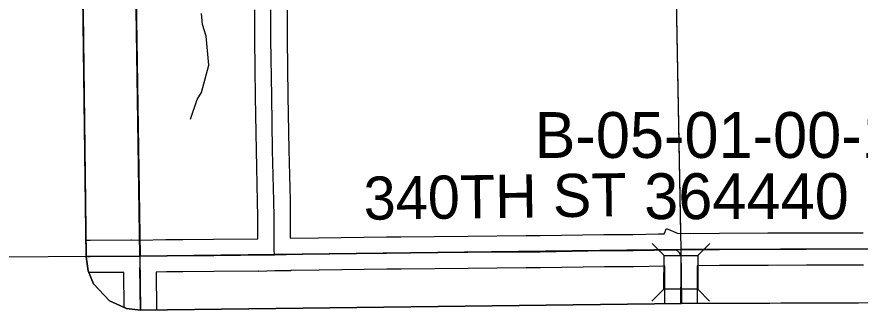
# Model space of a CAD drawing. Extents: x 23.6 to 68.7, y -63 to -29.
# Drawn here: x 32.629 to 34.193, y -57.856 to -57.311 of the extents above; entities that cross this region are included whole.
import ezdxf

# ---------------------------------------------------------------- set-up
doc = ezdxf.new("R2010")
doc.units = 0
for name, color, linetype in [('tdCoClipBndry', 7, 'Continuous'), ('tdCoCoBndry', 7, 'Continuous'), ('tdCoCoBndryPart', 7, 'Continuous'), ('tdCoHydroRiver', 7, 'Continuous'), ('tdCoSecRdTxt', 7, 'Continuous'), ('tdCoSecRteBand', 7, 'Continuous'), ('tdCoSecRteCL', 7, 'Continuous'), ('tdCoSectLine', 7, 'Continuous'), ('tdCoSectLinePart', 7, 'Continuous'), ('tdCoStrucSec', 7, 'Continuous'), ('tdCoStrucSecCoName', 7, 'Continuous'), ('tdCoStrucSecFHWANum', 7, 'Continuous'), ('tdCoSurfGravel', 7, 'Continuous'), ('tdCoTwpBndryShd', 7, 'Continuous')]:
    doc.layers.add(name, color=color, linetype=linetype)

msp = doc.modelspace()

# ---------------------------------------------------------------- linework, layer by layer
at = {"layer": 'tdCoClipBndry'}
msp.add_lwpolyline([(56.8227, -57.553), (51.8233, -57.6334), (46.8056, -57.7041), (45.8081, -57.7131), (44.8328, -57.735), (43.8446, -57.7356), (42.8125, -57.7502), (36.856, -57.8104), (34.8462, -57.8398), (33.8615, -57.8433), (32.8589, -57.8556), (32.833, -57.8525), (32.8013, -57.8383), (32.7717, -57.8067), (32.7614, -57.7827), (32.7577, -57.7569), (32.6839, -51.7283), (32.6474, -49.7276), (32.6233, -45.7459), (32.6113, -44.7492), (32.588, -43.7493), (32.587, -43.0064), (32.5923, -42.7484), (32.5183, -35.7733)], dxfattribs=at)
at = {"layer": 'tdCoCoBndry'}
for p, q in [((32.858, -57.7557), (32.843, -56.756)), ((32.843, -56.756), (32.858, -57.7557)), ((33.861, -57.7434), (32.858, -57.7557)), ((32.858, -57.7557), (33.861, -57.7434)), ((34.8462, -57.7399), (33.861, -57.7434)), ((33.861, -57.7434), (34.8462, -57.7399)), ((32.858, -57.7557), (32.7577, -57.7564)), ((32.7577, -57.7564), (32.858, -57.7557))]:
    msp.add_line(p, q, dxfattribs=at)
for points in [[(32.6718, -40.7503), (32.6807, -41.745), (32.6923, -42.7489), (32.6875, -42.9908), (32.687, -43.0063), (32.6879, -43.7492), (32.7112, -44.7475), (32.7232, -45.7449), (32.73, -46.7351), (32.7344, -47.7196), (32.7414, -48.7221), (32.7473, -49.7257), (32.7682, -50.7257), (32.7838, -51.7268), (32.7945, -52.7546), (32.8063, -53.7572), (32.8202, -54.758), (32.8346, -55.7561), (32.8426, -56.756), (32.8576, -57.7557)], [(36.8552, -57.7104), (35.8554, -57.7251), (34.8462, -57.7399), (33.861, -57.7434), (32.858, -57.7557), (32.843, -56.756), (32.8349, -55.7561), (32.8205, -54.758), (32.8066, -53.7572), (32.7948, -52.7546), (32.7842, -51.7268), (32.7685, -50.7257), (32.7477, -49.7257), (32.7417, -48.7221), (32.7347, -47.7196), (32.7303, -46.7351), (32.7236, -45.745), (32.7116, -44.7475), (32.6883, -43.7492), (32.6873, -43.0063), (32.6879, -42.9908), (32.6927, -42.7489), (32.6811, -41.7451), (32.6722, -40.7503)], [(32.6474, -49.7276), (32.6839, -51.7283), (32.7577, -57.7564), (32.858, -57.7557), (32.843, -56.756), (32.8349, -55.7561), (32.8205, -54.758), (32.8066, -53.7572), (32.7948, -52.7546), (32.7842, -51.7268), (32.7685, -50.7257)], [(36.8552, -57.7104), (35.8554, -57.7251), (34.8462, -57.7399), (33.861, -57.7434), (32.858, -57.7557), (32.7577, -57.7564), (32.7577, -57.7569), (32.7614, -57.7827), (32.7717, -57.8067), (32.8013, -57.8383), (32.833, -57.8525), (32.8589, -57.8556), (33.8615, -57.8433), (34.8462, -57.8398), (36.856, -57.8104)], [(32.8576, -57.7557), (33.8607, -57.7434), (34.8459, -57.7399), (35.8551, -57.7251), (36.8548, -57.7104)]]:
    msp.add_lwpolyline(points, dxfattribs=at)
at = {"layer": 'tdCoCoBndryPart'}
for points in [[(32.8389, -56.2855), (32.8426, -56.756), (32.8572, -57.7255)], [(32.8576, -57.7557), (32.0077, -57.7618)]]:
    msp.add_lwpolyline(points, dxfattribs=at)
at = {"layer": 'tdCoHydroRiver'}
msp.add_lwpolyline([(32.9515, -57.501), (32.9638, -57.4646), (32.9716, -57.4519), (32.9854, -57.4012), (32.9802, -57.3476), (32.9737, -57.3256), (32.972, -57.3051)], dxfattribs=at)
at = {"layer": 'tdCoSecRteBand'}
for points in [[(32.7573, -57.7261), (32.7648, -57.726), (32.765, -57.7259), (32.7652, -57.7259), (32.841, -57.7254), (32.8414, -57.7254), (32.8418, -57.7254), (32.8579, -57.7257), (32.9059, -57.7247), (32.906, -57.7247), (32.9061, -57.7247), (32.9369, -57.7243), (32.9371, -57.7243), (32.9373, -57.7243), (32.9943, -57.7242), (33.0764, -57.7232), (33.0763, -57.6824), (33.0759, -57.6532), (33.0737, -57.5594), (33.0737, -57.5593), (33.0737, -57.5592), (33.072, -57.4598), (33.072, -57.4597), (33.072, -57.4597), (33.0706, -57.3535), (33.0706, -57.3533), (33.0706, -57.3531), (33.0706, -57.2987)], [(33.1306, -57.2993), (33.1306, -57.3529), (33.132, -57.4588), (33.1337, -57.5581), (33.1359, -57.6519), (33.1359, -57.6521), (33.1359, -57.6522), (33.1363, -57.6818), (33.1363, -57.6819), (33.1363, -57.6821), (33.1364, -57.7223)], [(33.1364, -57.7223), (33.1888, -57.7212), (33.1889, -57.7212), (33.189, -57.7212), (33.3148, -57.7198), (33.3148, -57.7198), (33.3149, -57.7198), (33.3415, -57.7196), (33.4655, -57.7182), (33.4655, -57.7182), (33.4656, -57.7182), (33.5735, -57.7172), (33.5737, -57.7172), (33.574, -57.7172), (33.5996, -57.7174), (33.718, -57.7152), (33.7182, -57.7152), (33.7184, -57.7152), (33.7717, -57.715), (33.8189, -57.7141), (33.8297, -57.7139), (33.834, -57.704), (33.8555, -57.7133), (33.8789, -57.7129), (33.8789, -57.7132), (33.932, -57.7129), (33.932, -57.7129), (33.9321, -57.7129), (34.022, -57.7125), (34.0221, -57.7125), (34.0221, -57.7125), (34.0931, -57.7123), (34.1987, -57.7119)], [(32.8285, -57.8505), (32.8277, -57.7855), (32.7659, -57.7859), (32.7628, -57.786)], [(33.8308, -57.8437), (33.8308, -57.8329), (33.8309, -57.792), (33.831, -57.7738), (33.7726, -57.775), (33.7724, -57.775), (33.7721, -57.775), (33.7189, -57.7752), (33.6003, -57.7774), (33.6, -57.7774), (33.5996, -57.7774), (33.5738, -57.7772), (33.4661, -57.7782), (33.3421, -57.7796), (33.342, -57.7796), (33.342, -57.7796), (33.3154, -57.7798), (33.1899, -57.7812), (33.1373, -57.7823), (33.1373, -57.7824), (33.1076, -57.7828), (33.0779, -57.7838), (33.0779, -57.7832), (33.0773, -57.7832), (33.0773, -57.7832), (32.9949, -57.7842), (32.9948, -57.7842), (32.9946, -57.7842), (32.9375, -57.7843), (32.907, -57.7847), (32.8877, -57.7851), (32.8885, -57.8553)], [(34.1991, -57.7719), (34.0933, -57.7723), (34.0933, -57.7723), (34.0933, -57.7723), (34.0223, -57.7725), (33.9324, -57.7729), (33.891, -57.7732), (33.8909, -57.7921), (33.8908, -57.8331), (33.8908, -57.8432)]]:
    msp.add_lwpolyline(points, dxfattribs=at)
at = {"layer": 'tdCoSecRteCL'}
for points in [[(33.1069, -57.7528), (33.1065, -57.7429), (33.1063, -57.6822), (33.1059, -57.6526), (33.1037, -57.5587), (33.102, -57.4593), (33.1006, -57.3531), (33.1006, -57.2987)], [(32.858, -57.7557), (32.9065, -57.7547), (32.9373, -57.7543), (32.9946, -57.7542), (33.0937, -57.753), (33.1069, -57.7528)], [(33.1069, -57.7528), (33.129, -57.7525), (33.1894, -57.7512), (33.3151, -57.7498), (33.3417, -57.7496), (33.4658, -57.7482), (33.5737, -57.7472), (33.5998, -57.7474), (33.7186, -57.7452), (33.772, -57.745), (33.8495, -57.7435)], [(33.8495, -57.7435), (33.8507, -57.7434), (33.8665, -57.7433), (33.9322, -57.7429), (34.0222, -57.7425), (34.0932, -57.7423), (34.1989, -57.7419)], [(33.8608, -57.8433), (33.8608, -57.833), (33.8609, -57.792), (33.861, -57.7617), (33.861, -57.7563), (33.86, -57.7526), (33.8583, -57.7494), (33.8568, -57.748), (33.8541, -57.7455), (33.8495, -57.7435)], [(32.7577, -57.7561), (32.7655, -57.7559), (32.8412, -57.7554), (32.858, -57.7557)], [(32.8585, -57.8556), (32.8576, -57.7773), (32.858, -57.7744), (32.858, -57.7557)]]:
    msp.add_lwpolyline(points, dxfattribs=at)
at = {"layer": 'tdCoSectLine'}
for points in [[(33.8419, -56.7464), (33.8607, -57.7434)], [(32.8426, -56.756), (32.8576, -57.7557)], [(32.8576, -57.7557), (33.8607, -57.7434)], [(33.8607, -57.7434), (34.8459, -57.7399)], [(33.8607, -57.7434), (33.8617, -57.8433)], [(32.7577, -57.7564), (32.8576, -57.7557)], [(32.8576, -57.7557), (32.8589, -57.8556)]]:
    msp.add_lwpolyline(points, dxfattribs=at)
at = {"layer": 'tdCoSectLinePart'}
for points in [[(32.8426, -56.756), (32.8572, -57.7255)], [(33.8425, -56.7786), (33.8601, -57.7134)]]:
    msp.add_lwpolyline(points, dxfattribs=at)
at = {"layer": 'tdCoStrucSec'}
for p, q in [((33.8294, -57.7541), (33.8073, -57.7319)), ((33.892, -57.7542), (33.9142, -57.7321)), ((33.8292, -57.8167), (33.807, -57.8387)), ((33.8918, -57.8168), (33.9139, -57.839))]:
    msp.add_line(p, q, dxfattribs=at)
msp.add_lwpolyline([(33.8292, -57.8167), (33.8294, -57.7541), (33.892, -57.7542), (33.8918, -57.8168)], close=True, dxfattribs=at)
at = {"layer": 'tdCoSurfGravel'}
for points in [[(33.1069, -57.7528), (33.1065, -57.7429), (33.1063, -57.6822), (33.1059, -57.6526), (33.1037, -57.5587), (33.102, -57.4593), (33.1006, -57.3531), (33.1006, -57.2987)], [(32.858, -57.7557), (32.9065, -57.7547), (32.9373, -57.7543), (32.9946, -57.7542), (33.0937, -57.753), (33.1069, -57.7528), (33.129, -57.7525), (33.1894, -57.7512), (33.3151, -57.7498), (33.3417, -57.7496), (33.4658, -57.7482), (33.5737, -57.7472), (33.5998, -57.7474), (33.7186, -57.7452), (33.772, -57.745), (33.8495, -57.7435), (33.8507, -57.7434), (33.8665, -57.7433), (33.9322, -57.7429), (34.0222, -57.7425), (34.0932, -57.7423), (34.1989, -57.7419), (34.2548, -57.7413), (34.255, -57.7413)], [(33.8608, -57.8433), (33.8608, -57.833), (33.8609, -57.792), (33.861, -57.7617), (33.861, -57.7563), (33.86, -57.7526), (33.8583, -57.7494), (33.8568, -57.748), (33.8541, -57.7455), (33.8495, -57.7435)], [(32.7577, -57.7561), (32.7655, -57.7559), (32.8412, -57.7554), (32.858, -57.7557)], [(32.8585, -57.8556), (32.8576, -57.7773), (32.858, -57.7744), (32.858, -57.7557)]]:
    msp.add_lwpolyline(points, dxfattribs=at)
at = {"layer": 'tdCoTwpBndryShd'}
for points in [[(32.8576, -57.7557), (32.8426, -56.756), (32.8346, -55.7561), (32.8202, -54.758), (32.8063, -53.7572), (32.7945, -52.7546), (32.7838, -51.7268), (32.7682, -50.7257), (32.7473, -49.7257), (32.7414, -48.7221), (32.7344, -47.7196), (32.73, -46.7351), (32.7232, -45.7449), (32.7112, -44.7475), (32.6879, -43.7492), (32.687, -43.0063), (32.6875, -42.9908), (32.6923, -42.7489), (32.6807, -41.745), (32.6718, -40.7503)], [(36.8548, -57.7104), (35.8551, -57.7251), (34.8459, -57.7399), (33.8607, -57.7434), (32.8576, -57.7557)]]:
    msp.add_lwpolyline(points, dxfattribs=at)

# ---------------------------------------------------------------- texts
at = {"layer": 'tdCoSecRdTxt'}
msp.add_text('340TH ST', height=0.08, rotation=0.8024, dxfattribs=at).set_placement((33.2729, -57.6881))
at = {"layer": 'tdCoStrucSecCoName'}
msp.add_text('B-05-01-00-10', height=0.085, dxfattribs=at).set_placement((33.5893, -57.5732))
at = {"layer": 'tdCoStrucSecFHWANum'}
msp.add_text('364440', height=0.085, dxfattribs=at).set_placement((33.7926, -57.6867))

doc.saveas('drawing.dxf')
